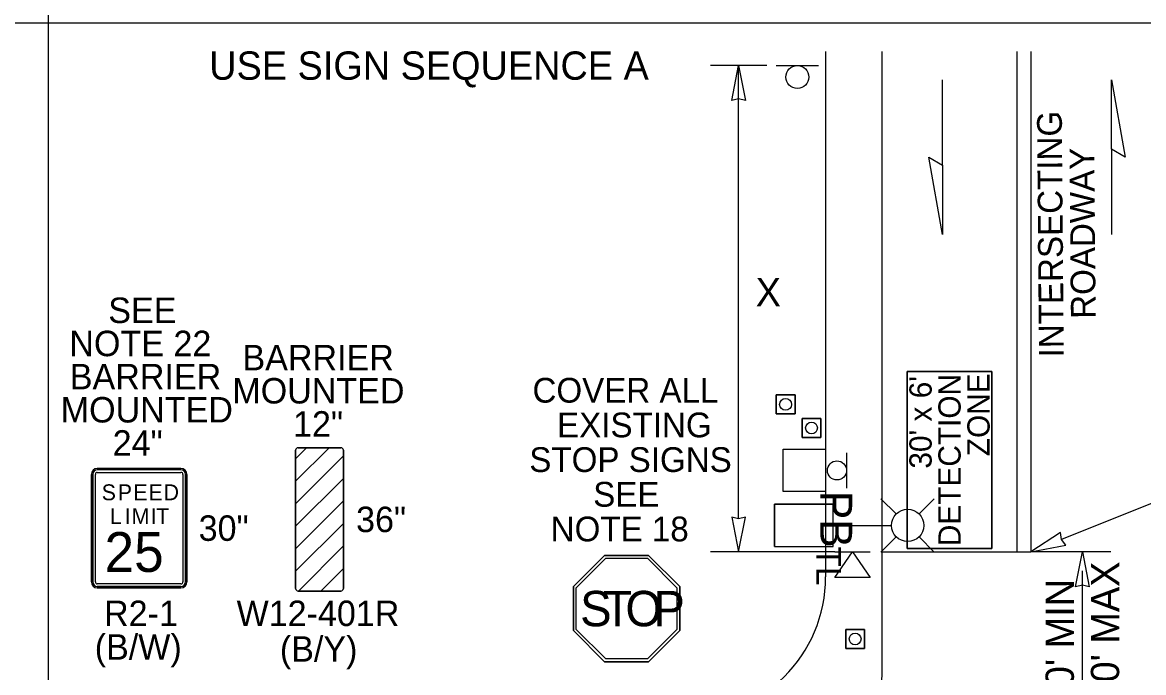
# Model space of a CAD drawing. Extents: x 99982 to 100176, y 99905 to 100011.
# Drawn here: x 100045.178 to 100048.346, y 100004.285 to 100006.122 of the extents above; entities that cross this region are included whole.
import ezdxf

# ---------------------------------------------------------------- set-up
doc = ezdxf.new("R2010")
doc.units = 0
for name, color, linetype in [('RD_ED_ShoulderPavedEdge', 7, 'Continuous'), ('RD_MK_LineDblYellowCenter', 7, 'Continuous'), ('RD_MK_LineEdgeWhite', 7, 'Continuous'), ('RD_MK_LineEdgeWhiteNew', 7, 'Continuous'), ('RD_MK_LineStop', 7, 'Continuous'), ('SH_DE_DetailBody1Text', 7, 'Continuous'), ('TR_SN_ConstructionSigns', 7, 'Continuous'), ('TR_WZ_PortableLightStandard', 7, 'Continuous'), ('TR_WZ_PortableSignMountBlk-Wht', 7, 'Continuous'), ('TR_WZ_Sign', 7, 'Continuous'), ('TR_WZ_TempSignal', 7, 'Continuous'), ('TR_WZ_TrafficCone', 7, 'Continuous'), ('TR_WZ_WorkZoneDetails', 7, 'Continuous'), ('TR_WZ_WorkZoneTextCurrent', 7, 'Continuous')]:
    doc.layers.add(name, color=color, linetype=linetype)

msp = doc.modelspace()

# ---------------------------------------------------------------- linework, layer by layer
at = {"layer": 'RD_ED_ShoulderPavedEdge'}
msp.add_lwpolyline([(100047.4475, 100006.0405), (100047.4475, 100004.5559)], dxfattribs=at)
msp.add_arc((100047.0475, 100004.5559), 0.4, 270, 0, dxfattribs=at)
at = {"layer": 'RD_MK_LineDblYellowCenter'}
for p, q in [((100047.9875, 100006.0405), (100047.9875, 100004.6259)), ((100048.0275, 100006.0405), (100048.0275, 100004.6259))]:
    msp.add_line(p, q, dxfattribs=at)
at = {"layer": 'RD_MK_LineEdgeWhite'}
for p, q in [((100047.6075, 100004.5559), (100047.6075, 100006.0405)), ((100047.6075, 100004.3159), (100047.6075, 100004.5559))]:
    msp.add_line(p, q, dxfattribs=at)
at = {"layer": 'RD_MK_LineEdgeWhiteNew'}
msp.add_arc((100046.1076, 100004.3239), 1.5, 277.2601, 359.6954, dxfattribs=at)
at = {"layer": 'RD_MK_LineStop'}
msp.add_line((100047.6075, 100004.6259), (100048.0275, 100004.6259), dxfattribs=at)
at = {"layer": 'TR_SN_ConstructionSigns'}
for p, q in [((100045.9497, 100004.8259), (100046.0441, 100004.9203)), ((100045.9497, 100004.8895), (100045.9805, 100004.9203)), ((100045.9497, 100004.8259), (100046.0441, 100004.9203)), ((100045.9805, 100004.9203), (100045.9497, 100004.8895)), ((100045.9497, 100004.8895), (100045.9805, 100004.9203)), ((100046.0441, 100004.9203), (100045.9497, 100004.8259)), ((100045.9497, 100004.9133), (100045.9497, 100004.5226)), ((100045.9497, 100004.8895), (100045.9497, 100004.9133)), ((100046.0775, 100004.9203), (100045.9567, 100004.9203)), ((100045.9567, 100004.9203), (100045.9805, 100004.9203)), ((100045.9805, 100004.9203), (100046.0441, 100004.9203)), ((100046.0441, 100004.9203), (100046.0775, 100004.9203)), ((100046.0846, 100004.5226), (100046.0846, 100004.9133)), ((100046.0846, 100004.9133), (100046.0846, 100004.8972)), ((100045.9497, 100004.7623), (100046.0846, 100004.8972)), ((100046.0846, 100004.8972), (100045.9497, 100004.7623)), ((100045.9497, 100004.7623), (100046.0846, 100004.8972)), ((100045.9497, 100004.8259), (100045.9497, 100004.8895)), ((100046.0846, 100004.8972), (100046.0846, 100004.8336)), ((100045.3723, 100004.5414), (100045.3723, 100004.8452)), ((100045.3723, 100004.8452), (100045.3723, 100004.5414)), ((100045.3723, 100004.8452), (100045.3723, 100004.5414)), ((100045.3766, 100004.8452), (100045.3766, 100004.5414)), ((100045.3836, 100004.5414), (100045.3836, 100004.8452)), ((100045.3892, 100004.862), (100045.6255, 100004.862)), ((100045.6255, 100004.862), (100045.3892, 100004.862)), ((100045.6255, 100004.862), (100045.3892, 100004.862)), ((100045.6255, 100004.8578), (100045.3892, 100004.8578)), ((100045.3892, 100004.8508), (100045.6255, 100004.8508)), ((100045.6311, 100004.8452), (100045.6311, 100004.5414)), ((100045.6381, 100004.5414), (100045.6381, 100004.8452)), ((100045.6423, 100004.8452), (100045.6423, 100004.5414)), ((100045.6423, 100004.5414), (100045.6423, 100004.8452)), ((100045.6423, 100004.5414), (100045.6423, 100004.8452)), ((100045.9497, 100004.6987), (100046.0846, 100004.8336)), ((100045.9497, 100004.6987), (100046.0846, 100004.8336)), ((100046.0846, 100004.8336), (100045.9497, 100004.6987)), ((100045.9497, 100004.7623), (100045.9497, 100004.8259)), ((100046.0846, 100004.8336), (100046.0846, 100004.77)), ((100045.9497, 100004.6351), (100046.0846, 100004.77)), ((100046.0846, 100004.77), (100045.9497, 100004.6351)), ((100045.9497, 100004.6351), (100046.0846, 100004.77)), ((100045.9497, 100004.6987), (100045.9497, 100004.7623)), ((100046.0846, 100004.77), (100046.0846, 100004.7064)), ((100045.9497, 100004.5715), (100046.0846, 100004.7064)), ((100045.9497, 100004.5715), (100046.0846, 100004.7064)), ((100046.0846, 100004.7064), (100045.9497, 100004.5715)), ((100045.9497, 100004.6351), (100045.9497, 100004.6987)), ((100046.0846, 100004.7064), (100046.0846, 100004.6428)), ((100045.9497, 100004.5715), (100045.9497, 100004.6351)), ((100045.9574, 100004.5156), (100046.0846, 100004.6428)), ((100046.0846, 100004.6428), (100045.9574, 100004.5156)), ((100045.9574, 100004.5156), (100046.0846, 100004.6428)), ((100046.0846, 100004.6428), (100046.0846, 100004.5792)), ((100046.8229, 100004.6159), (100046.735, 100004.528)), ((100046.8229, 100004.6159), (100046.735, 100004.528)), ((100046.7428, 100004.5248), (100046.8261, 100004.6081)), ((100046.9472, 100004.6159), (100046.8229, 100004.6159)), ((100046.9472, 100004.6159), (100046.8229, 100004.6159)), ((100046.8261, 100004.6081), (100046.9439, 100004.6081)), ((100046.9439, 100004.6081), (100047.0272, 100004.5248)), ((100047.035, 100004.528), (100046.9472, 100004.6159)), ((100047.035, 100004.528), (100046.9472, 100004.6159)), ((100045.9497, 100004.5226), (100045.9497, 100004.5715)), ((100046.021, 100004.5156), (100046.0846, 100004.5792)), ((100046.021, 100004.5156), (100046.0846, 100004.5792)), ((100046.0846, 100004.5792), (100046.021, 100004.5156)), ((100046.0846, 100004.5792), (100046.0846, 100004.5226)), ((100045.6255, 100004.5358), (100045.3892, 100004.5358)), ((100045.3892, 100004.5288), (100045.6255, 100004.5288)), ((100046.735, 100004.528), (100046.735, 100004.4038)), ((100046.735, 100004.528), (100046.735, 100004.4038)), ((100047.035, 100004.4038), (100047.035, 100004.528)), ((100047.035, 100004.4038), (100047.035, 100004.528)), ((100045.6255, 100004.5245), (100045.3892, 100004.5245)), ((100045.3892, 100004.5245), (100045.6255, 100004.5245)), ((100045.3892, 100004.5245), (100045.6255, 100004.5245)), ((100045.9567, 100004.5156), (100046.0775, 100004.5156)), ((100045.9574, 100004.5156), (100045.9567, 100004.5156)), ((100046.021, 100004.5156), (100045.9574, 100004.5156)), ((100046.0775, 100004.5156), (100046.021, 100004.5156)), ((100046.7428, 100004.407), (100046.7428, 100004.5248)), ((100047.0272, 100004.5248), (100047.0272, 100004.407)), ((100046.735, 100004.4038), (100046.8229, 100004.3159)), ((100046.735, 100004.4038), (100046.8229, 100004.3159)), ((100046.8261, 100004.3237), (100046.7428, 100004.407)), ((100047.0272, 100004.407), (100046.9439, 100004.3237)), ((100046.9472, 100004.3159), (100047.035, 100004.4038)), ((100046.9472, 100004.3159), (100047.035, 100004.4038)), ((100046.8229, 100004.3159), (100046.9472, 100004.3159)), ((100046.8229, 100004.3159), (100046.9472, 100004.3159)), ((100046.9439, 100004.3237), (100046.8261, 100004.3237))]:
    msp.add_line(p, q, dxfattribs=at)
msp.add_lwpolyline([(100046.8229, 100004.6159), (100046.9472, 100004.6159), (100047.035, 100004.528), (100047.035, 100004.4038), (100046.9472, 100004.3159), (100046.8229, 100004.3159), (100046.735, 100004.4038), (100046.735, 100004.528), (100046.8229, 100004.6159)], dxfattribs=at)
for centre, radius, start, end in [((100045.9567, 100004.9133), 0.00703, 90, 180), ((100045.9567, 100004.9133), 0.00703, 90, 180), ((100046.0775, 100004.9133), 0.00703, 0, 90), ((100046.0775, 100004.9133), 0.00703, 0, 90), ((100045.3892, 100004.8452), 0.0169, 90, 180), ((100045.3892, 100004.8452), 0.0169, 90, 180), ((100045.3892, 100004.8452), 0.0169, 90, 180), ((100045.3892, 100004.8452), 0.0127, 90, 180), ((100045.3892, 100004.8452), 0.00562, 90, 180), ((100045.6255, 100004.8452), 0.0169, 0, 90), ((100045.6255, 100004.8452), 0.0169, 0, 90), ((100045.6255, 100004.8452), 0.0169, 0, 90), ((100045.6255, 100004.8452), 0.0127, 0, 90), ((100045.6255, 100004.8452), 0.00562, 0, 90), ((100045.3892, 100004.5414), 0.0169, 180, 270), ((100045.3892, 100004.5414), 0.0169, 180, 270), ((100045.3892, 100004.5414), 0.0169, 180, 270), ((100045.3892, 100004.5414), 0.0127, 180, 270), ((100045.3892, 100004.5414), 0.00562, 180, 270), ((100045.6255, 100004.5414), 0.0169, 270, 0), ((100045.6255, 100004.5414), 0.0169, 270, 0), ((100045.6255, 100004.5414), 0.0127, 270, 0), ((100045.6255, 100004.5414), 0.00562, 270, 0), ((100045.6255, 100004.5414), 0.0169, 270, 0), ((100045.9567, 100004.5226), 0.00703, 180, 270), ((100045.9567, 100004.5226), 0.00703, 180, 270), ((100046.0775, 100004.5226), 0.00703, 270, 360), ((100046.0775, 100004.5226), 0.00703, 270, 360)]:
    msp.add_arc(centre, radius, start, end, dxfattribs=at)
at = {"layer": 'TR_WZ_PortableLightStandard'}
for p, q in [((100047.303, 100004.7609), (100047.469, 100004.7609)), ((100047.303, 100004.6409), (100047.303, 100004.7609)), ((100047.469, 100004.7609), (100047.303, 100004.7609)), ((100047.469, 100004.6409), (100047.469, 100004.7609)), ((100047.6468, 100004.7333), (100047.6037, 100004.7764)), ((100047.7115, 100004.7333), (100047.7546, 100004.7764)), ((100047.469, 100004.7009), (100047.6334, 100004.7009)), ((100047.6468, 100004.6685), (100047.6037, 100004.6255)), ((100047.7115, 100004.6685), (100047.7546, 100004.6255)), ((100047.303, 100004.6409), (100047.469, 100004.6409)), ((100047.303, 100004.6409), (100047.469, 100004.6409))]:
    msp.add_line(p, q, dxfattribs=at)
for points in [[(100047.303, 100004.7609), (100047.303, 100004.7009), (100047.303, 100004.6409)], [(100047.469, 100004.6409), (100047.469, 100004.7009), (100047.469, 100004.7609)]]:
    msp.add_lwpolyline(points, dxfattribs=at)
msp.add_circle((100047.6792, 100004.7009), 0.0457, dxfattribs=at)
msp.add_circle((100047.6792, 100004.7009), 0.0457, dxfattribs=at)
at = {"layer": 'TR_WZ_PortableSignMountBlk-Wht'}
msp.add_line((100047.4734, 100004.6259), (100047.5734, 100004.6259), dxfattribs=at)
msp.add_lwpolyline([(100047.5233, 100004.6259), (100047.5734, 100004.5541), (100047.4734, 100004.5541)], close=True, dxfattribs=at)
at = {"layer": 'TR_WZ_Sign'}
for p, q in [((100047.3075, 100006.0004), (100047.4275, 100006.0004)), ((100047.5066, 100004.9064), (100047.5066, 100004.8064))]:
    msp.add_line(p, q, dxfattribs=at)
for centre, radius in [((100047.3676, 100005.968), 0.0324), ((100047.3676, 100005.968), 0.0324), ((100047.4795, 100004.8563), 0.027), ((100047.4795, 100004.8563), 0.027)]:
    msp.add_circle(centre, radius, dxfattribs=at)
at = {"layer": 'TR_WZ_TempSignal'}
msp.add_lwpolyline([(100047.4475, 100004.9164), (100047.4475, 100004.7964), (100047.3275, 100004.7964), (100047.3275, 100004.9164)], close=True, dxfattribs=at)
msp.add_lwpolyline([(100047.4475, 100004.9164), (100047.4475, 100004.7964), (100047.3275, 100004.7964), (100047.3275, 100004.9164)], close=True, dxfattribs=at)
at = {"layer": 'TR_WZ_TrafficCone'}
for points in [[(100047.3609, 100005.0696), (100047.3609, 100005.0163), (100047.3076, 100005.0163), (100047.3076, 100005.0696), (100047.3609, 100005.0696)], [(100047.3076, 100005.0696), (100047.3076, 100005.0163), (100047.3609, 100005.0163), (100047.3609, 100005.0696), (100047.3076, 100005.0696)], [(100047.4342, 100005.0029), (100047.4342, 100004.9496), (100047.3809, 100004.9496), (100047.3809, 100005.0029), (100047.4342, 100005.0029)], [(100047.3809, 100005.0029), (100047.3809, 100004.9496), (100047.4342, 100004.9496), (100047.4342, 100005.0029), (100047.3809, 100005.0029)], [(100047.5575, 100004.4066), (100047.5042, 100004.4066), (100047.5042, 100004.3533), (100047.5575, 100004.3533), (100047.5575, 100004.4066)], [(100047.5575, 100004.3533), (100047.5042, 100004.3533), (100047.5042, 100004.4066), (100047.5575, 100004.4066), (100047.5575, 100004.3533)]]:
    msp.add_lwpolyline(points, dxfattribs=at)
for centre in [(100047.3342, 100005.0429), (100047.4076, 100004.9763), (100047.5308, 100004.38)]:
    msp.add_circle(centre, 0.0167, dxfattribs=at)
at = {"layer": 'TR_WZ_WorkZoneDetails'}
for p, q in [((100045.25, 100010.275), (100045.25, 100001.7859)), ((100045.25, 100006.1205), (100040, 100006.1205)), ((100050.5, 100006.1205), (100045.25, 100006.1205)), ((100047.2816, 100006.0004), (100047.1216, 100006.0004)), ((100047.2016, 100004.7196), (100047.2016, 100006.0004)), ((100047.778, 100005.7193), (100047.778, 100005.9604)), ((100048.2552, 100005.7639), (100048.2552, 100005.5228)), ((100048.5274, 100004.8267), (100048.1143, 100004.6614)), ((100047.4734, 100004.6259), (100047.1216, 100004.6259)), ((100048.253, 100004.6259), (100048.0275, 100004.6259)), ((100046.735, 100004.528), (100046.8229, 100004.6159)), ((100046.8229, 100004.6159), (100046.735, 100004.528)), ((100046.8229, 100004.6159), (100046.8229, 100004.6159)), ((100046.8229, 100004.6159), (100046.9472, 100004.6159)), ((100046.9472, 100004.6159), (100046.8229, 100004.6159)), ((100046.9472, 100004.6159), (100047.035, 100004.528)), ((100047.035, 100004.528), (100046.9472, 100004.6159)), ((100048.173, 100004.1596), (100048.173, 100004.5722)), ((100046.735, 100004.528), (100046.735, 100004.528)), ((100046.735, 100004.4038), (100046.735, 100004.528)), ((100046.735, 100004.528), (100046.735, 100004.4038)), ((100047.035, 100004.528), (100047.035, 100004.528)), ((100047.035, 100004.528), (100047.035, 100004.4038)), ((100047.035, 100004.4038), (100047.035, 100004.528)), ((100046.735, 100004.4038), (100046.735, 100004.4038)), ((100046.8229, 100004.3159), (100046.735, 100004.4038)), ((100046.735, 100004.4038), (100046.8229, 100004.3159)), ((100047.035, 100004.4038), (100046.9472, 100004.3159)), ((100046.9472, 100004.3159), (100047.035, 100004.4038)), ((100047.035, 100004.4038), (100047.035, 100004.4038)), ((100046.8229, 100004.3159), (100046.8229, 100004.3159)), ((100046.9472, 100004.3159), (100046.8229, 100004.3159)), ((100046.8229, 100004.3159), (100046.9472, 100004.3159)), ((100046.9472, 100004.3159), (100046.9472, 100004.3159))]:
    msp.add_line(p, q, dxfattribs=at)
for points in [[(100047.2016, 100006.0004), (100047.2208, 100005.9022), (100047.2016, 100005.9067), (100047.1823, 100005.9022)], [(100048.2552, 100005.9604), (100048.2938, 100005.7416), (100048.2552, 100005.7639)], [(100047.778, 100005.5228), (100047.7394, 100005.7416), (100047.778, 100005.7193)], [(100047.4475, 100004.9164), (100047.4475, 100004.7964), (100047.3275, 100004.7964), (100047.3275, 100004.9164)], [(100047.2016, 100004.6259), (100047.2208, 100004.7242), (100047.2016, 100004.7196), (100047.1823, 100004.7242)], [(100048.0275, 100004.6259), (100048.1258, 100004.6453), (100048.1143, 100004.6614), (100048.1112, 100004.681)], [(100048.173, 100004.6259), (100048.1923, 100004.5276), (100048.173, 100004.5322), (100048.1537, 100004.5276)]]:
    msp.add_lwpolyline(points, close=True, dxfattribs=at)
for points in [[(100047.6775, 100005.1359), (100047.6775, 100004.6359), (100047.9175, 100004.6359), (100047.9175, 100005.1359), (100047.6775, 100005.1359)], [(100047.9175, 100005.1359), (100047.9175, 100004.6359), (100047.6775, 100004.6359), (100047.6775, 100005.1359), (100047.9175, 100005.1359)]]:
    msp.add_lwpolyline(points, dxfattribs=at)

# ---------------------------------------------------------------- texts
at = {"layer": 'SH_DE_DetailBody1Text'}
for s, p in [('INTERSECTING', (100048.1204, 100005.176)), ('ROADWAY', (100048.2106, 100005.285))]:
    msp.add_text(s, height=0.07, rotation=90.4626, dxfattribs=at).set_placement(p)
at = {"layer": 'TR_SN_ConstructionSigns'}
for s, height, p in [('SEE', 0.072, (100045.4201, 100005.2729)), ('NOTE 22', 0.072, (100045.3101, 100005.1792)), ('BARRIER', 0.07196, (100045.7994, 100005.1392)), ('BARRIER', 0.072, (100045.3114, 100005.0855)), ('MOUNTED', 0.07196, (100045.7708, 100005.0455)), ('MOUNTED', 0.072, (100045.2857, 100004.9918)), ('12"', 0.07196, (100045.9424, 100004.9518)), ('24"', 0.072, (100045.4326, 100004.898)), ('36"', 0.07196, (100046.1205, 100004.682)), ('30"', 0.072, (100045.6756, 100004.6573)), ('R2-1', 0.072, (100045.4082, 100004.4165)), ('W12-401R', 0.07196, (100045.7828, 100004.4166)), ('(B/W)', 0.072, (100045.3818, 100004.3215)), ('(B/Y)', 0.07196, (100045.9051, 100004.3159))]:
    msp.add_text(s, height=height, rotation=360, dxfattribs=at).set_placement(p)
for s, height, p in [('COVER ALL', 0.07, (100046.619, 100005.0479)), ('EXISTING', 0.07, (100046.6885, 100004.9499)), ('STOP SIGNS', 0.07, (100046.61, 100004.8519)), ('S', 0.045, (100045.4016, 100004.772)), ('P', 0.045, (100045.447, 100004.772)), ('E', 0.045, (100045.4911, 100004.772)), ('E', 0.045, (100045.5339, 100004.772)), ('D', 0.045, (100045.5766, 100004.772)), ('SEE', 0.07, (100046.7906, 100004.7539)), ('L', 0.045, (100045.425, 100004.7045)), ('I', 0.045, (100045.4664, 100004.7045)), ('M', 0.045, (100045.4862, 100004.7045)), ('I', 0.045, (100045.5402, 100004.7045)), ('T', 0.045, (100045.5559, 100004.7045)), ('NOTE 18', 0.07, (100046.6704, 100004.6559)), ('25', 0.1125, (100045.4095, 100004.5695))]:
    msp.add_text(s, height=height, dxfattribs=at).set_placement(p)
at = {"layer": 'TR_WZ_PortableLightStandard'}
msp.add_text('TL', height=0.07, rotation=270, dxfattribs=at).set_placement((100047.421, 100004.641))
at = {"layer": 'TR_WZ_TempSignal'}
msp.add_text('PB', height=0.09, rotation=270, dxfattribs=at).set_placement((100047.4325, 100004.7987))
at = {"layer": 'TR_WZ_WorkZoneDetails'}
for s, p in [("30' x 6'", (100047.7471, 100004.8614)), ('DETECTION', (100047.829, 100004.6423)), ('ZONE', (100047.9109, 100004.8966))]:
    msp.add_text(s, height=0.063, rotation=90, dxfattribs=at).set_placement(p)
for s, p in [('S', (100046.7535, 100004.4159)), ('T', (100046.8185, 100004.4159)), ('O', (100046.8815, 100004.4159)), ('P', (100046.9605, 100004.4159))]:
    msp.add_text(s, height=0.1, dxfattribs=at).set_placement(p)
at = {"layer": 'TR_WZ_WorkZoneTextCurrent'}
for s, p in [('USE SIGN SEQUENCE A', (100045.7054, 100005.9604)), ('X', (100047.2498, 100005.32))]:
    msp.add_text(s, height=0.08, dxfattribs=at).set_placement(p)
for s, p in [("100' MAX", (100048.277, 100004.1383)), ("40' MIN", (100048.149, 100004.1844))]:
    msp.add_text(s, height=0.08, rotation=90, dxfattribs=at).set_placement(p)

doc.saveas('drawing.dxf')
